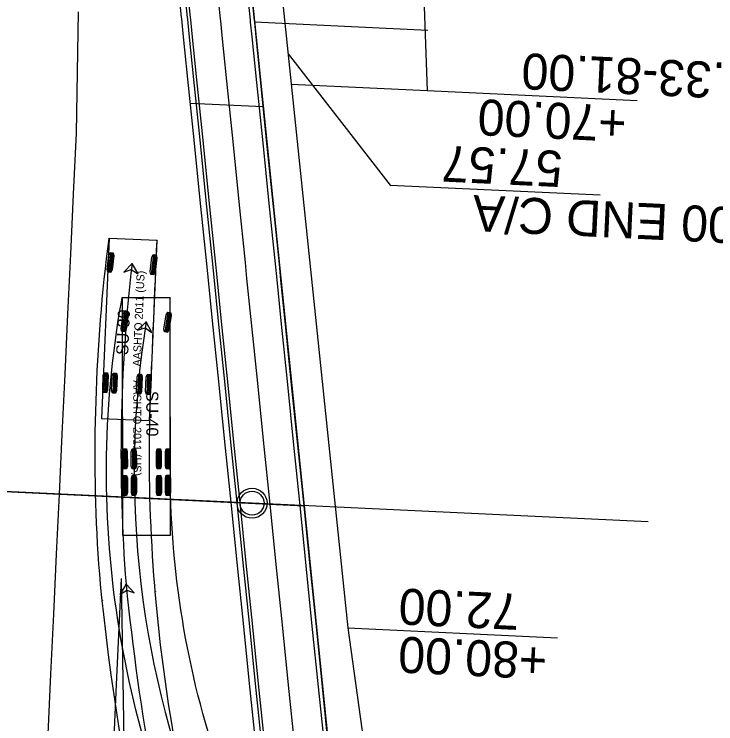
# Model space of a CAD drawing. Extents: x -70 to 701944, y -4 to 666871.
# Drawn here: x 668331.3 to 668448.2, y 655504.3 to 655622.5 of the extents above; entities that cross this region are included whole.
import ezdxf

# ---------------------------------------------------------------- set-up
doc = ezdxf.new("R2010")
doc.units = 0
for name, color, linetype in [('R_Detour', 7, 'Continuous'), ('R_Drive', 7, 'Continuous'), ('R_No Plot', 7, 'Continuous'), ('R_Proposed Road', 7, 'Continuous'), ('R_ROW', 7, 'Continuous'), ('R_ROW Annot', 7, 'Continuous'), ('R_Striping', 7, 'Continuous'), ('R_Temp Easement', 7, 'Continuous'), ('R_Temp Easement Annot', 7, 'Continuous'), ('R_Water', 7, 'Continuous'), ('T_Vehicle Path Lt Minor', 7, 'Continuous')]:
    doc.layers.add(name, color=color, linetype=linetype)

msp = doc.modelspace()

# ---------------------------------------------------------------- linework, layer by layer
at = {"layer": 'R_Detour'}
msp.add_line((668436.93, 655537.94), (668315.91, 655543.65), dxfattribs=at)
at = {"layer": 'R_Drive'}
for p, q in [((668371.38, 655621.18), (668400.22, 655619.82)), ((668360.67, 655607.67), (668372.82, 655607.09))]:
    msp.add_line(p, q, dxfattribs=at)
at = {"layer": 'R_No Plot'}
for points in [[(668322.98, 655693.48), (668366.1, 655691.45), (668365.5, 655678.78), (668379.61, 655540.64), (668325, 655543.22), (668326.76, 655580.51)], [(668325, 655543.22), (668379.61, 655540.64), (668393.98, 655399.81), (668318.34, 655403.38)]]:
    msp.add_lwpolyline(points, close=True, dxfattribs=at)
msp.add_circle((668370.95, 655541.05), 2.5, dxfattribs=at)
at = {"layer": 'R_Proposed Road'}
for points in [[(668371.56, 655500.98), (668370.53, 655511.04), (668369.51, 655521.1), (668368.48, 655531.16), (668367.45, 655541.21), (668366.43, 655551.27), (668365.4, 655561.33), (668364.37, 655571.39), (668363.62, 655578.76), (668363.35, 655581.45), (668362.32, 655591.51), (668361.29, 655601.57), (668360.26, 655611.63), (668359.76, 655616.54), (668359.49, 655619.26), (668359.24, 655621.69), (668359.21, 655622), (668358.93, 655624.69)], [(668372.56, 655500.93), (668371.53, 655510.99), (668370.51, 655521.05), (668369.48, 655531.11), (668368.45, 655541.17), (668367.42, 655551.23), (668366.4, 655561.29), (668365.37, 655571.35), (668364.62, 655578.71), (668364.34, 655581.41), (668363.32, 655591.47), (668362.29, 655601.53), (668361.26, 655611.58), (668360.76, 655616.49), (668360.49, 655619.21), (668360.24, 655621.64), (668360.21, 655621.95), (668359.93, 655624.64)], [(668373.06, 655500.91), (668372.03, 655510.97), (668371, 655521.02), (668369.98, 655531.08), (668368.95, 655541.14), (668367.92, 655551.2), (668366.9, 655561.26), (668365.87, 655571.32), (668365.12, 655578.69), (668364.84, 655581.38), (668363.82, 655591.44), (668362.79, 655601.5), (668361.76, 655611.56), (668361.26, 655616.47), (668360.98, 655619.19), (668360.74, 655621.62), (668360.7, 655621.93), (668360.43, 655624.62)], [(668378.05, 655500.67), (668377.03, 655510.73), (668376, 655520.79), (668374.97, 655530.85), (668373.95, 655540.91), (668372.92, 655550.97), (668371.89, 655561.03), (668370.86, 655571.09), (668370.11, 655578.45), (668369.84, 655581.15), (668368.81, 655591.21), (668367.78, 655601.27), (668366.76, 655611.33), (668366.26, 655616.23), (668365.98, 655618.95), (668365.73, 655621.39), (668365.7, 655621.69), (668365.42, 655624.39)], [(668383.05, 655500.43), (668382.02, 655510.49), (668380.99, 655520.55), (668379.97, 655530.61), (668378.94, 655540.67), (668377.91, 655550.73), (668376.89, 655560.79), (668375.86, 655570.85), (668375.11, 655578.22), (668374.83, 655580.91), (668373.81, 655590.97), (668372.78, 655601.03), (668371.75, 655611.09), (668371.25, 655616), (668370.97, 655618.71), (668370.72, 655621.15), (668370.69, 655621.46), (668370.42, 655624.15)], [(668383.71, 655500.4), (668382.69, 655510.46), (668381.66, 655520.52), (668380.63, 655530.58), (668379.61, 655540.64), (668378.58, 655550.7), (668377.55, 655560.76), (668376.53, 655570.82), (668375.77, 655578.18), (668375.5, 655580.88), (668374.47, 655590.94), (668373.44, 655601), (668372.42, 655611.06), (668371.92, 655615.97), (668371.64, 655618.68), (668371.39, 655621.12), (668371.36, 655621.43), (668371.08, 655624.12)]]:
    msp.add_lwpolyline(points, dxfattribs=at)
at = {"layer": 'R_ROW'}
msp.add_lwpolyline([(668379.35, 655858.1), (668375.98, 655777.07), (668370.36, 655679.23), (668386.89, 655520.28), (668407.12, 655376.16), (668401.28, 655337.39), (668367.53, 655300.94), (668336.13, 654741.8), (668319.02, 654252.06), (668346.25, 654066.79), (668364.92, 653986.53), (668401.01, 653983.18), (668425.78, 653872.16), (668398.63, 653868.03), (668433.79, 653730.98), (668450.99, 653639.16), (668466.96, 653535.35), (668502.13, 653505.82)], dxfattribs=at)
at = {"layer": 'R_ROW Annot'}
for points in [[(668376.95, 655615.85), (668393.98, 655594.02), (668428.94, 655592.37)], [(668386.89, 655520.28), (668421.85, 655518.63)]]:
    msp.add_lwpolyline(points, dxfattribs=at)
at = {"layer": 'R_Striping'}
msp.add_line((668351.23, 655402.35), (668349.2, 655528.52), dxfattribs=at)
for points in [[(668332.27, 655402.73), (668333.02, 655418.52), (668333.09, 655420.09), (668333.22, 655422.71), (668333.69, 655432.7), (668334.16, 655442.69), (668334.63, 655452.67), (668335.1, 655462.66), (668335.57, 655472.65), (668336.04, 655482.64), (668336.52, 655492.63), (668336.99, 655502.62), (668337.46, 655512.61), (668337.93, 655522.6), (668338.4, 655532.59), (668338.87, 655542.58), (668339.34, 655552.57), (668339.82, 655562.56), (668340.29, 655572.55), (668340.76, 655582.53), (668341.23, 655592.52), (668341.71, 655602.68), (668341.88, 655612.85), (668342.06, 655622.85)], [(668343.24, 655402.22), (668343.99, 655418.02), (668344.06, 655419.59), (668344.19, 655422.2), (668344.66, 655432.19), (668345.13, 655442.18), (668345.6, 655452.17), (668346.07, 655462.16), (668346.54, 655472.15), (668347.01, 655482.14), (668347.49, 655492.13), (668347.96, 655502.12), (668348.43, 655512.11), (668349.2, 655528.52)]]:
    msp.add_lwpolyline(points, dxfattribs=at)
at = {"layer": 'R_Temp Easement'}
for p in [(668397.95, 655669.92), (668377.48, 655610.82)]:
    msp.add_line(p, (668400.12, 655609.75), dxfattribs=at)
at = {"layer": 'R_Temp Easement Annot'}
msp.add_lwpolyline([(668400.12, 655609.75), (668435.08, 655608.1)], dxfattribs=at)
at = {"layer": 'R_Water'}
msp.add_circle((668370.95, 655541.05), 2, dxfattribs=at)
at = {"layer": 'T_Vehicle Path Lt Minor'}
for p, q in [((668347.13, 655585.11), (668345.86, 655555.14)), ((668355.13, 655584.77), (668347.13, 655585.11)), ((668347.13, 655585.11), (668347.13, 655585.11)), ((668353.86, 655554.8), (668355.13, 655584.77)), ((668347.37, 655582.8), (668346.98, 655579.49)), ((668347.57, 655582.78), (668347.19, 655579.47)), ((668347.78, 655582.76), (668347.4, 655579.45)), ((668354.52, 655582.44), (668354.14, 655579.13)), ((668354.73, 655582.42), (668354.34, 655579.11)), ((668354.94, 655582.39), (668354.55, 655579.08)), ((668357.31, 655575.23), (668349.31, 655575.22)), ((668349.31, 655575.22), (668349.36, 655535.72)), ((668349.31, 655575.22), (668349.31, 655575.22)), ((668357.36, 655535.73), (668357.31, 655575.23)), ((668349.78, 655572.96), (668349.27, 655569.67)), ((668349.99, 655572.93), (668349.47, 655569.64)), ((668350.2, 655572.9), (668349.68, 655569.61)), ((668356.95, 655572.84), (668356.41, 655569.55)), ((668357.16, 655572.81), (668356.62, 655569.52)), ((668357.36, 655572.77), (668356.83, 655569.48)), ((668346.4, 655562.79), (668346.25, 655559.46)), ((668346.6, 655562.78), (668346.46, 655559.45)), ((668346.81, 655562.77), (668346.67, 655559.44)), ((668347.89, 655562.72), (668347.75, 655559.39)), ((668348.1, 655562.71), (668347.96, 655559.38)), ((668348.31, 655562.71), (668348.17, 655559.38)), ((668352.06, 655562.55), (668351.92, 655559.22)), ((668352.27, 655562.54), (668352.12, 655559.21)), ((668352.47, 655562.53), (668352.33, 655559.2)), ((668353.56, 655562.48), (668353.41, 655559.15)), ((668353.76, 655562.48), (668353.62, 655559.14)), ((668353.97, 655562.47), (668353.83, 655559.14)), ((668345.86, 655555.14), (668353.86, 655554.8)), ((668349.55, 655550.09), (668349.55, 655546.75)), ((668349.76, 655550.09), (668349.76, 655546.75)), ((668349.96, 655550.09), (668349.97, 655546.75)), ((668351.05, 655550.09), (668351.05, 655546.76)), ((668351.26, 655550.09), (668351.26, 655546.76)), ((668351.46, 655550.09), (668351.47, 655546.76)), ((668355.21, 655550.09), (668355.22, 655546.76)), ((668355.42, 655550.1), (668355.43, 655546.76)), ((668355.63, 655550.1), (668355.63, 655546.76)), ((668356.71, 655550.1), (668356.72, 655546.76)), ((668356.92, 655550.1), (668356.93, 655546.76)), ((668357.13, 655550.1), (668357.13, 655546.76)), ((668349.55, 655545.69), (668349.56, 655542.35)), ((668349.76, 655545.69), (668349.77, 655542.35)), ((668349.97, 655545.69), (668349.97, 655542.35)), ((668351.05, 655545.69), (668351.06, 655542.36)), ((668351.26, 655545.69), (668351.27, 655542.36)), ((668351.47, 655545.69), (668351.47, 655542.36)), ((668355.22, 655545.69), (668355.22, 655542.36)), ((668355.43, 655545.7), (668355.43, 655542.36)), ((668355.64, 655545.7), (668355.64, 655542.36)), ((668356.72, 655545.7), (668356.72, 655542.36)), ((668356.93, 655545.7), (668356.93, 655542.36)), ((668357.14, 655545.7), (668357.14, 655542.36)), ((668349.36, 655535.72), (668357.36, 655535.73))]:
    msp.add_line(p, q, dxfattribs=at)
for points in [[(668346, 655524.87), (668345.89, 655525.87), (668345.73, 655527.55), (668345.57, 655529.23), (668345.41, 655530.91), (668345.31, 655532.61), (668345.21, 655534.3), (668345.13, 655536), (668345.05, 655537.69), (668344.99, 655539.39), (668344.93, 655541.08), (668344.89, 655542.78), (668344.86, 655544.48), (668344.83, 655546.17), (668344.82, 655547.87), (668344.82, 655549.57), (668344.82, 655551.27), (668344.84, 655552.96), (668344.87, 655554.66), (668344.91, 655556.36), (668344.96, 655558.05), (668345.02, 655559.75), (668345.09, 655561.44), (668345.16, 655563.14), (668345.25, 655564.83), (668345.35, 655566.53), (668345.46, 655568.22), (668345.59, 655569.92), (668345.72, 655571.61), (668345.86, 655573.3), (668346.01, 655574.99), (668346.17, 655576.68), (668346.34, 655578.37), (668346.52, 655580.05), (668346.72, 655581.74), (668346.92, 655583.43), (668347.13, 655585.11)], [(668354.82, 655526.33), (668354.74, 655527.32), (668354.61, 655528.96), (668354.5, 655530.6), (668354.39, 655532.25), (668354.29, 655533.89), (668354.2, 655535.53), (668354.13, 655537.17), (668354.06, 655538.81), (668354, 655540.45), (668353.95, 655542.09), (668353.91, 655543.74), (668353.89, 655545.38), (668353.87, 655547.02), (668353.86, 655548.66), (668353.86, 655550.31), (668353.87, 655551.95), (668353.9, 655553.59), (668353.93, 655555.23), (668353.97, 655556.87), (668354.02, 655558.52), (668354.08, 655560.16), (668354.15, 655561.8), (668354.22, 655563.44), (668354.29, 655565.08), (668354.36, 655566.72), (668354.43, 655568.36), (668354.5, 655570), (668354.57, 655571.64), (668354.64, 655573.28), (668354.71, 655574.93), (668354.78, 655576.57), (668354.85, 655578.21), (668354.92, 655579.85), (668354.99, 655581.49), (668355.06, 655583.13), (668355.13, 655584.77)], [(668352.55, 655503.09), (668352.1, 655504.75), (668351.67, 655506.41), (668351.26, 655508.08), (668350.86, 655509.75), (668350.49, 655511.42), (668350.13, 655513.1), (668349.79, 655514.79), (668349.46, 655516.47), (668349.16, 655518.16), (668348.87, 655519.86), (668348.6, 655521.55), (668348.35, 655523.25), (668348.11, 655524.95), (668347.9, 655526.65), (668347.7, 655528.36), (668347.52, 655530.07), (668347.36, 655531.78), (668347.21, 655533.49), (668347.09, 655535.2), (668346.98, 655536.91), (668346.89, 655538.63), (668346.82, 655540.35), (668346.77, 655542.06), (668346.73, 655543.78), (668346.71, 655545.5), (668346.71, 655547.21), (668346.73, 655548.93), (668346.77, 655550.65), (668346.82, 655552.36), (668346.9, 655554.08), (668346.99, 655555.79), (668347.1, 655557.51), (668347.23, 655559.22), (668347.37, 655560.93), (668347.54, 655562.64), (668347.72, 655564.35), (668347.92, 655566.05), (668348.13, 655567.76), (668348.37, 655569.46), (668348.62, 655571.16), (668348.9, 655572.85), (668349.18, 655574.54), (668349.31, 655575.22)], [(668363.64, 655502.96), (668363.19, 655504.5), (668362.75, 655506.05), (668362.34, 655507.6), (668361.94, 655509.15), (668361.56, 655510.71), (668361.19, 655512.28), (668360.84, 655513.84), (668360.51, 655515.41), (668360.19, 655516.99), (668359.89, 655518.56), (668359.6, 655520.14), (668359.34, 655521.73), (668359.09, 655523.31), (668358.85, 655524.9), (668358.64, 655526.49), (668358.43, 655528.08), (668358.25, 655529.68), (668358.08, 655531.27), (668357.94, 655532.87), (668357.8, 655534.47), (668357.69, 655536.07), (668357.59, 655537.67), (668357.5, 655539.28), (668357.44, 655540.88), (668357.39, 655542.48), (668357.36, 655544.09), (668357.35, 655545.69), (668357.34, 655547.3), (668357.34, 655548.9), (668357.34, 655550.51), (668357.34, 655552.12), (668357.33, 655553.72), (668357.33, 655555.33), (668357.33, 655556.93), (668357.33, 655558.54), (668357.33, 655560.14), (668357.32, 655561.75), (668357.32, 655563.35), (668357.32, 655564.96), (668357.32, 655566.56), (668357.31, 655568.17), (668357.31, 655569.77), (668357.31, 655571.38), (668357.31, 655572.98), (668357.31, 655574.59), (668357.31, 655575.23)], [(668363.74, 655474.38), (668363.5, 655475.34), (668362.73, 655478.54), (668361.98, 655481.76), (668361.27, 655484.98), (668360.58, 655488.2), (668359.92, 655491.43), (668359.29, 655494.67), (668358.69, 655497.91), (668358.11, 655501.16), (668357.57, 655504.41), (668357.05, 655507.67), (668356.57, 655510.93), (668356.12, 655514.2), (668355.72, 655517.47), (668355.35, 655520.75), (668355.03, 655524.03), (668354.82, 655526.33)], [(668355.37, 655471.73), (668355.12, 655472.71), (668354.33, 655475.99), (668353.56, 655479.28), (668352.82, 655482.57), (668352.11, 655485.87), (668351.43, 655489.18), (668350.78, 655492.49), (668350.16, 655495.81), (668349.57, 655499.13), (668349.01, 655502.46), (668348.47, 655505.79), (668347.97, 655509.13), (668347.5, 655512.47), (668347.05, 655515.82), (668346.64, 655519.17), (668346.25, 655522.52), (668346, 655524.87)]]:
    msp.add_lwpolyline(points, dxfattribs=at)
for points in [[(668347.31, 655582.81), (668347.83, 655582.75), (668347.93, 655582.27), (668347.66, 655579.89), (668347.45, 655579.44), (668346.93, 655579.5), (668346.83, 655579.98), (668347.11, 655582.37)], [(668354.47, 655582.45), (668354.99, 655582.39), (668355.09, 655581.9), (668354.81, 655579.52), (668354.6, 655579.08), (668354.09, 655579.14), (668353.98, 655579.62), (668354.26, 655582)], [(668350.96, 655580.94), (668349.57, 655579.51), (668350.84, 655579.95), (668351.99, 655579.23)], [(668349.73, 655572.97), (668350.25, 655572.89), (668350.33, 655572.41), (668349.96, 655570.04), (668349.73, 655569.6), (668349.22, 655569.68), (668349.13, 655570.16), (668349.51, 655572.54)], [(668356.9, 655572.85), (668357.41, 655572.77), (668357.49, 655572.28), (668357.11, 655569.91), (668356.88, 655569.48), (668356.36, 655569.56), (668356.28, 655570.05), (668356.67, 655572.41)], [(668353.31, 655571.23), (668351.86, 655569.85), (668353.15, 655570.24), (668354.26, 655569.47)], [(668346.34, 655562.79), (668346.86, 655562.77), (668347, 655562.29), (668346.9, 655559.9), (668346.72, 655559.44), (668346.2, 655559.46), (668346.07, 655559.93), (668346.17, 655562.33)], [(668347.84, 655562.73), (668348.36, 655562.7), (668348.5, 655562.23), (668348.4, 655559.83), (668348.22, 655559.37), (668347.7, 655559.4), (668347.56, 655559.87), (668347.67, 655562.27)], [(668352.01, 655562.55), (668352.53, 655562.53), (668352.66, 655562.05), (668352.56, 655559.66), (668352.38, 655559.2), (668351.86, 655559.22), (668351.73, 655559.69), (668351.83, 655562.09)], [(668353.5, 655562.49), (668354.02, 655562.46), (668354.16, 655561.99), (668354.06, 655559.59), (668353.88, 655559.13), (668353.36, 655559.16), (668353.23, 655559.63), (668353.33, 655562.03)], [(668349.5, 655550.09), (668350.02, 655550.09), (668350.17, 655549.62), (668350.18, 655547.22), (668350.02, 655546.75), (668349.5, 655546.75), (668349.34, 655547.22), (668349.34, 655549.62)], [(668351, 655550.09), (668351.52, 655550.09), (668351.67, 655549.62), (668351.68, 655547.22), (668351.52, 655546.76), (668351, 655546.76), (668350.84, 655547.22), (668350.84, 655549.62)], [(668355.16, 655550.09), (668355.68, 655550.1), (668355.84, 655549.63), (668355.84, 655547.23), (668355.69, 655546.76), (668355.17, 655546.76), (668355.01, 655547.23), (668355.01, 655549.63)], [(668356.66, 655550.1), (668357.18, 655550.1), (668357.34, 655549.63), (668357.34, 655547.23), (668357.19, 655546.76), (668356.67, 655546.76), (668356.51, 655547.23), (668356.51, 655549.63)], [(668349.5, 655545.69), (668350.02, 655545.69), (668350.18, 655545.22), (668350.18, 655542.82), (668350.03, 655542.35), (668349.51, 655542.35), (668349.35, 655542.82), (668349.35, 655545.22)], [(668351, 655545.69), (668351.52, 655545.69), (668351.68, 655545.22), (668351.68, 655542.82), (668351.53, 655542.36), (668351.01, 655542.36), (668350.85, 655542.82), (668350.85, 655545.22)], [(668355.17, 655545.69), (668355.69, 655545.7), (668355.85, 655545.23), (668355.85, 655542.83), (668355.69, 655542.36), (668355.17, 655542.36), (668355.02, 655542.83), (668355.01, 655545.23)], [(668356.67, 655545.7), (668357.19, 655545.7), (668357.35, 655545.23), (668357.35, 655542.83), (668357.19, 655542.36), (668356.67, 655542.36), (668356.52, 655542.83), (668356.51, 655545.23)], [(668349.97, 655527.56), (668348.92, 655525.86), (668350.07, 655526.57), (668351.34, 655526.1)]]:
    msp.add_lwpolyline(points, close=True, dxfattribs=at)
for centre in [(668347.13, 655585.11), (668355.13, 655584.77), (668350.96, 655580.94), (668349.31, 655575.22), (668357.31, 655575.23), (668353.31, 655571.23), (668349.97, 655527.56), (668349.97, 655527.56), (668354.82, 655526.33), (668354.82, 655526.33), (668346, 655524.87), (668346, 655524.87)]:
    msp.add_circle(centre, 0.0417, dxfattribs=at)
for centre, radius, start, end in [((668624.56, 655549.18), 275.44, 173.378, 184.5015), ((668509.48, 655546.28), 158.15, 170.923, 202.5975), ((668726.39, 655564.54), 378.23, 185.6102, 195.3687)]:
    msp.add_arc(centre, radius, start, end, dxfattribs=at)

# ---------------------------------------------------------------- texts
at = {"layer": 'R_ROW Annot'}
for s, p in [('57.57', (668422.78, 655599.67)), ('+75.00 END C/A', (668467.33, 655589.56)), ('72.00', (668415.6, 655525.93)), ('+80.00', (668420.21, 655517.7))]:
    msp.add_text(s, height=6, rotation=177.2978, dxfattribs=at).set_placement(p)
at = {"layer": 'R_Temp Easement Annot'}
for s, p in [('58.33-81.00', (668458.79, 655613.99)), ('+70.00', (668433.44, 655607.18))]:
    msp.add_text(s, height=6, rotation=177.2978, dxfattribs=at).set_placement(p)
at = {"layer": 'T_Vehicle Path Lt Minor'}
for s, height, rotation, p in [('AASHTO 2011 (US)', 1.3333, 87.5743, (668352.4, 655563.8)), ('SU-30', 2, 87.5743, (668350.31, 655565.68)), ('AASHTO 2011 (US)', 1.3333, 270.0768, (668351.16, 655561.54)), ('SU-40', 2, 270.0768, (668353.33, 655559.75))]:
    msp.add_text(s, height=height, rotation=rotation, dxfattribs=at).set_placement(p)

doc.saveas('drawing.dxf')
